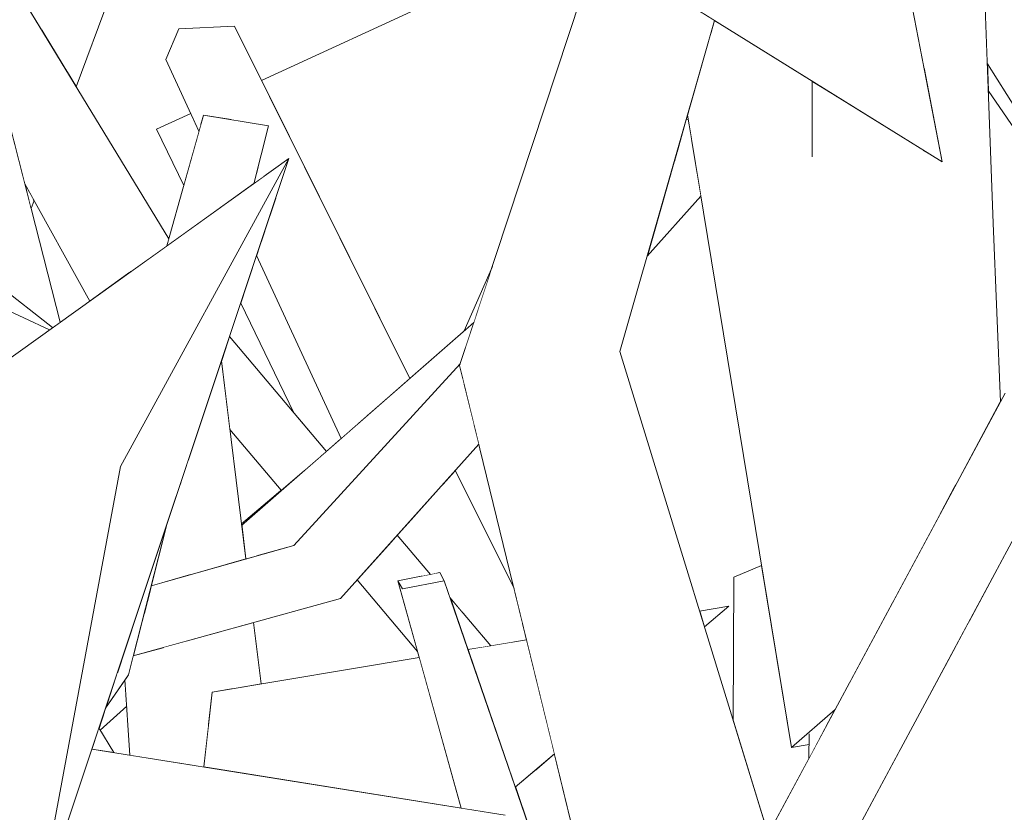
# Model space of a CAD drawing. Extents: x -289599 to -184549, y 66678 to 295474.
# Tile 304 of 656: x -263534 to -263467, y 72016 to 72069. Entities that reach past the tile are written whole.
import ezdxf

# ---------------------------------------------------------------- set-up
doc = ezdxf.new("R2010")
doc.units = 0
doc.header["$MEASUREMENT"] = 0
doc.linetypes.add('Wipeout_Contour', pattern=[1000, 0, -1000])
doc.layers.add('arch drzewa', color=8, linetype='Continuous')
doc.layers.add('arch drzewa_Nr_Pióra__4', color=8, linetype='Continuous', lineweight=9)

msp = doc.modelspace()

# ---------------------------------------------------------------- wipeouts: each hides what was drawn before it
at = {"color": 254, "linetype": 'Wipeout_Contour', "lineweight": 0, "ltscale": 1281764.003224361}
msp.add_wipeout([(-263523.682, 72091.737), (-263530.705, 72065.846), (-263530.104, 72064.858), (-263520.49, 72090.789)], dxfattribs=at).dxf.layer = 'arch drzewa'
at = {"color": 254, "linetype": 'Wipeout_Contour', "lineweight": 0, "ltscale": 1281720.921229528}
msp.add_wipeout([(-263521.507, 72062.945), (-263522.557, 72055.12), (-263518.117, 72058.298), (-263517.117, 72062.219)], dxfattribs=at).dxf.layer = 'arch drzewa'
at = {"color": 254, "linetype": 'Wipeout_Contour', "lineweight": 0, "ltscale": 1602002.692862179}
msp.add_wipeout([(-263490.51, 72056.991), (-263491.536, 72053.403), (-263487.898, 72057.467), (-263488.526, 72061.293), (-263489.73, 72059.718)], dxfattribs=at).dxf.layer = 'arch drzewa'
at = {"color": 254, "linetype": 'Wipeout_Contour', "lineweight": 0, "ltscale": 1281769.31425691}
msp.add_wipeout([(-263533.028, 72057.282), (-263533.182, 72056.713), (-263533.158, 72056.62), (-263532.959, 72057.158)], dxfattribs=at).dxf.layer = 'arch drzewa'
at = {"color": 254, "linetype": 'Wipeout_Contour', "lineweight": 0, "ltscale": 1922298.50359996}
msp.add_wipeout([(-263492.838, 71996.66), (-263492.547, 71995.948), (-263491.953, 71996), (-263491.029, 71995.778), (-263466.104, 72042.214), (-263467.347, 72044.152)], dxfattribs=at).dxf.layer = 'arch drzewa'
at = {"color": 254, "linetype": 'Wipeout_Contour', "lineweight": 0, "ltscale": 961286.380796}
msp.add_wipeout([(-263527.341, 72025.227), (-263528.136, 72022.846), (-263526.586, 72025.097)], dxfattribs=at).dxf.layer = 'arch drzewa'

# ---------------------------------------------------------------- next in the draw order: wipeouts: each hides what was drawn before it
at = {"color": 254, "linetype": 'Wipeout_Contour', "lineweight": 0, "ltscale": 961328.041189}
msp.add_wipeout([(-263532.139, 72068.201), (-263530.705, 72065.846), (-263523.682, 72091.737)], dxfattribs=at).dxf.layer = 'arch drzewa'
at = {"color": 254, "linetype": 'Wipeout_Contour', "lineweight": 0, "ltscale": 961297.230188}
msp.add_wipeout([(-263523.986, 72054.097), (-263522.557, 72055.12), (-263521.507, 72062.945)], dxfattribs=at).dxf.layer = 'arch drzewa'
at = {"color": 254, "linetype": 'Wipeout_Contour', "lineweight": 0, "ltscale": 1281602.986852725}
msp.add_wipeout([(-263489.73, 72059.718), (-263488.526, 72061.293), (-263488.556, 72061.475), (-263489.548, 72060.352)], dxfattribs=at).dxf.layer = 'arch drzewa'
at = {"color": 254, "linetype": 'Wipeout_Contour', "lineweight": 0, "ltscale": 961328.215141}
msp.add_wipeout([(-263533.028, 72057.282), (-263533.585, 72058.288), (-263533.182, 72056.713)], dxfattribs=at).dxf.layer = 'arch drzewa'
at = {"color": 254, "linetype": 'Wipeout_Contour', "lineweight": 0, "ltscale": 1281513.341455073}
msp.add_wipeout([(-263466.104, 72042.214), (-263491.029, 71995.778), (-263486.612, 71997.357), (-263462.602, 72042.09)], dxfattribs=at).dxf.layer = 'arch drzewa'
at = {"color": 254, "linetype": 'Wipeout_Contour', "lineweight": 0, "ltscale": 961284.725268}
msp.add_wipeout([(-263526.586, 72025.097), (-263523.995, 72035.254), (-263526.049, 72029.101)], dxfattribs=at).dxf.layer = 'arch drzewa'
at = {"color": 254, "linetype": 'Wipeout_Contour', "lineweight": 0, "ltscale": 1602142.874222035}
msp.add_wipeout([(-263528.582, 72021.509), (-263528.491, 72021.361), (-263526.699, 72022.973), (-263526.76, 72023.914), (-263528.326, 72022.277)], dxfattribs=at).dxf.layer = 'arch drzewa'

# ---------------------------------------------------------------- next in the draw order: wipeouts: each hides what was drawn before it
at = {"color": 254, "linetype": 'Wipeout_Contour', "lineweight": 0, "ltscale": 1281774.204254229}
msp.add_wipeout([(-263532.434, 72068.686), (-263532.139, 72068.201), (-263523.682, 72091.737), (-263525.307, 72091.805)], dxfattribs=at).dxf.layer = 'arch drzewa'
at = {"color": 254, "linetype": 'Wipeout_Contour', "lineweight": 0, "ltscale": 1281603.838951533}
msp.add_wipeout([(-263489.548, 72060.352), (-263488.556, 72061.475), (-263488.75, 72062.657), (-263488.895, 72062.634)], dxfattribs=at).dxf.layer = 'arch drzewa'
at = {"color": 254, "linetype": 'Wipeout_Contour', "lineweight": 0, "ltscale": 1281515.835340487}
msp.add_wipeout([(-263472.467, 72056.03), (-263470.694, 72037.915), (-263467.664, 72043.56), (-263468.149, 72055.645)], dxfattribs=at).dxf.layer = 'arch drzewa'
at = {"color": 254, "linetype": 'Wipeout_Contour', "lineweight": 0, "ltscale": 1281477.606634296}
msp.add_wipeout([(-263469.792, 72028.694), (-263467.445, 72004.713), (-263466.124, 72005.113), (-263467.258, 72033.415)], dxfattribs=at).dxf.layer = 'arch drzewa'
at = {"color": 254, "linetype": 'Wipeout_Contour', "lineweight": 0, "ltscale": 961285.753879}
msp.add_wipeout([(-263526.049, 72029.101), (-263527.341, 72025.227), (-263526.586, 72025.097)], dxfattribs=at).dxf.layer = 'arch drzewa'
at = {"color": 254, "linetype": 'Wipeout_Contour', "lineweight": 0, "ltscale": 1281714.733620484}
msp.add_wipeout([(-263528.136, 72022.846), (-263528.326, 72022.277), (-263526.76, 72023.914), (-263526.815, 72024.764)], dxfattribs=at).dxf.layer = 'arch drzewa'
at = {"color": 254, "linetype": 'Wipeout_Contour', "lineweight": 0, "ltscale": 961286.119995}
msp.add_wipeout([(-263529.058, 72020.081), (-263527.56, 72019.842), (-263528.582, 72021.509)], dxfattribs=at).dxf.layer = 'arch drzewa'
at = {"color": 254, "linetype": 'Wipeout_Contour', "lineweight": 0, "ltscale": 961146.060795}
msp.add_wipeout([(-263480.596, 72019.468), (-263479.381, 72021.731), (-263480.586, 72021.09)], dxfattribs=at).dxf.layer = 'arch drzewa'

# ---------------------------------------------------------------- next in the draw order: wipeouts: each hides what was drawn before it
at = {"color": 254, "linetype": 'Wipeout_Contour', "lineweight": 0, "ltscale": 961334.294292}
msp.add_wipeout([(-263533.802, 72070.933), (-263532.434, 72068.686), (-263525.307, 72091.805)], dxfattribs=at).dxf.layer = 'arch drzewa'
at = {"color": 254, "linetype": 'Wipeout_Contour', "lineweight": 0, "ltscale": 961138.221485}
msp.add_wipeout([(-263470.694, 72037.915), (-263472.467, 72056.03), (-263471.765, 72035.919)], dxfattribs=at).dxf.layer = 'arch drzewa'
at = {"color": 254, "linetype": 'Wipeout_Contour', "lineweight": 0, "ltscale": 1281689.293952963}
msp.add_wipeout([(-263525.534, 72029.22), (-263526.255, 72026.394), (-263512.252, 72030.262), (-263513.272, 72033.52)], dxfattribs=at).dxf.layer = 'arch drzewa'
at = {"color": 254, "linetype": 'Wipeout_Contour', "lineweight": 0, "ltscale": 1281483.056610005}
msp.add_wipeout([(-263469.792, 72028.694), (-263471.408, 72025.682), (-263470.643, 72003.746), (-263467.445, 72004.713)], dxfattribs=at).dxf.layer = 'arch drzewa'

# ---------------------------------------------------------------- next in the draw order: wipeouts: each hides what was drawn before it
at = {"color": 254, "linetype": 'Wipeout_Contour', "lineweight": 0, "ltscale": 1601911.222775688}
msp.add_wipeout([(-263478.588, 72055.839), (-263475.921, 72032.965), (-263474.954, 72029.979), (-263471.765, 72035.919), (-263472.467, 72056.03)], dxfattribs=at).dxf.layer = 'arch drzewa'
at = {"color": 254, "linetype": 'Wipeout_Contour', "lineweight": 0, "ltscale": 961235.014349}
msp.add_wipeout([(-263512.252, 72030.262), (-263502.905, 72040.703), (-263503.235, 72042.055)], dxfattribs=at).dxf.layer = 'arch drzewa'
at = {"color": 254, "linetype": 'Wipeout_Contour', "lineweight": 0, "ltscale": 961273.207218}
msp.add_wipeout([(-263525.534, 72029.22), (-263513.272, 72033.52), (-263525.331, 72030.017)], dxfattribs=at).dxf.layer = 'arch drzewa'
at = {"color": 254, "linetype": 'Wipeout_Contour', "lineweight": 0, "ltscale": 1281684.197842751}
msp.add_wipeout([(-263518.125, 72028.639), (-263520.276, 72028.045), (-263519.527, 72024.168), (-263517.615, 72024.486)], dxfattribs=at).dxf.layer = 'arch drzewa'
at = {"color": 254, "linetype": 'Wipeout_Contour', "lineweight": 0, "ltscale": 1281490.530941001}
msp.add_wipeout([(-263474.418, 72020.076), (-263472.45, 72003.2), (-263470.643, 72003.746), (-263471.408, 72025.682)], dxfattribs=at).dxf.layer = 'arch drzewa'

# ---------------------------------------------------------------- next in the draw order: wipeouts: each hides what was drawn before it
at = {"color": 254, "linetype": 'Wipeout_Contour', "lineweight": 0, "ltscale": 961161.488401}
msp.add_wipeout([(-263471.537, 72093.913), (-263468.149, 72055.645), (-263469.57, 72094.527)], dxfattribs=at).dxf.layer = 'arch drzewa'
at = {"color": 254, "linetype": 'Wipeout_Contour', "lineweight": 0, "ltscale": 961155.125651}
msp.add_wipeout([(-263478.588, 72055.839), (-263478.392, 72040.062), (-263475.921, 72032.965)], dxfattribs=at).dxf.layer = 'arch drzewa'
at = {"color": 254, "linetype": 'Wipeout_Contour', "lineweight": 0, "ltscale": 1281693.167097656}
msp.add_wipeout([(-263525.331, 72030.017), (-263513.272, 72033.52), (-263515.415, 72033.854), (-263525.12, 72030.843)], dxfattribs=at).dxf.layer = 'arch drzewa'
at = {"color": 254, "linetype": 'Wipeout_Contour', "lineweight": 0, "ltscale": 1602112.582861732}
msp.add_wipeout([(-263521.882, 72027.601), (-263521.192, 72021.517), (-263520.919, 72023.936), (-263519.527, 72024.168), (-263520.276, 72028.045)], dxfattribs=at).dxf.layer = 'arch drzewa'
at = {"color": 254, "linetype": 'Wipeout_Contour', "lineweight": 0, "ltscale": 1281499.760567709}
msp.add_wipeout([(-263478.059, 72013.291), (-263477.914, 72001.547), (-263472.45, 72003.2), (-263474.418, 72020.076)], dxfattribs=at).dxf.layer = 'arch drzewa'

# ---------------------------------------------------------------- next in the draw order: wipeouts: each hides what was drawn before it
at = {"color": 254, "linetype": 'Wipeout_Contour', "lineweight": 0, "ltscale": 2242701.249416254}
msp.add_wipeout([(-263471.537, 72093.913), (-263473.607, 72093.266), (-263472.768, 72065.858), (-263471.602, 72059.775), (-263472.601, 72060.396), (-263472.467, 72056.03), (-263468.149, 72055.645)], dxfattribs=at).dxf.layer = 'arch drzewa'
at = {"color": 254, "linetype": 'Wipeout_Contour', "lineweight": 0, "ltscale": 961165.509139}
msp.add_wipeout([(-263478.588, 72055.839), (-263479.919, 72055.414), (-263478.392, 72040.062)], dxfattribs=at).dxf.layer = 'arch drzewa'
at = {"color": 254, "linetype": 'Wipeout_Contour', "lineweight": 0, "ltscale": 1281653.634893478}
msp.add_wipeout([(-263513.272, 72033.52), (-263512.252, 72030.262), (-263503.235, 72042.055), (-263503.773, 72044.263)], dxfattribs=at).dxf.layer = 'arch drzewa'
at = {"color": 254, "linetype": 'Wipeout_Contour', "lineweight": 0, "ltscale": 961275.337016}
msp.add_wipeout([(-263525.12, 72030.843), (-263515.415, 72033.854), (-263525.048, 72031.125)], dxfattribs=at).dxf.layer = 'arch drzewa'
at = {"color": 254, "linetype": 'Wipeout_Contour', "lineweight": 0, "ltscale": 1602117.87885535}
msp.add_wipeout([(-263524.209, 72026.959), (-263522.705, 72019.065), (-263521.489, 72018.871), (-263521.192, 72021.517), (-263521.882, 72027.601)], dxfattribs=at).dxf.layer = 'arch drzewa'

# ---------------------------------------------------------------- next in the draw order: linework, layer by layer
at = {"layer": 'arch drzewa_Nr_Pióra__4', "linetype": 'Continuous'}
msp.add_line((-263467.664, 72043.56), (-263468.149, 72055.645), dxfattribs=at)

# ---------------------------------------------------------------- next in the draw order: wipeouts: each hides what was drawn before it
at = {"color": 254, "linetype": 'Wipeout_Contour', "lineweight": 0, "ltscale": 1281565.173081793}
msp.add_wipeout([(-263475.924, 72092.542), (-263474.012, 72072.349), (-263472.768, 72065.858), (-263473.607, 72093.266)], dxfattribs=at).dxf.layer = 'arch drzewa'
at = {"color": 254, "linetype": 'Wipeout_Contour', "lineweight": 0, "ltscale": 1601898.595420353}
msp.add_wipeout([(-263463.363, 72076.716), (-263468.989, 72078.636), (-263468.542, 72066.395), (-263462.894, 72057.462), (-263462.911, 72063.096)], dxfattribs=at).dxf.layer = 'arch drzewa'
at = {"color": 254, "linetype": 'Wipeout_Contour', "lineweight": 0, "ltscale": 961153.367052}
msp.add_wipeout([(-263472.898, 72060.581), (-263472.467, 72056.03), (-263472.601, 72060.396)], dxfattribs=at).dxf.layer = 'arch drzewa'
at = {"color": 254, "linetype": 'Wipeout_Contour', "lineweight": 0, "ltscale": 961239.891831}
msp.add_wipeout([(-263513.272, 72033.52), (-263503.773, 72044.263), (-263503.898, 72044.775)], dxfattribs=at).dxf.layer = 'arch drzewa'
at = {"color": 254, "linetype": 'Wipeout_Contour', "lineweight": 0, "ltscale": 1281631.047023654}
msp.add_wipeout([(-263508.366, 72031.464), (-263503.572, 72016.006), (-263503.508, 72015.996), (-263508.07, 72030.919)], dxfattribs=at).dxf.layer = 'arch drzewa'
at = {"color": 254, "linetype": 'Wipeout_Contour', "lineweight": 0, "ltscale": 1922559.763321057}
msp.add_wipeout([(-263526.815, 72024.764), (-263526.483, 72019.67), (-263522.705, 72019.065), (-263524.209, 72026.959), (-263526.255, 72026.394), (-263526.586, 72025.097)], dxfattribs=at).dxf.layer = 'arch drzewa'

# ---------------------------------------------------------------- next in the draw order: wipeouts: each hides what was drawn before it
at = {"color": 254, "linetype": 'Wipeout_Contour', "lineweight": 0, "ltscale": 1281512.665249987}
msp.add_wipeout([(-263468.542, 72066.395), (-263468.476, 72064.605), (-263462.89, 72056.384), (-263462.894, 72057.462)], dxfattribs=at).dxf.layer = 'arch drzewa'
at = {"color": 254, "linetype": 'Wipeout_Contour', "lineweight": 0, "ltscale": 1281549.067973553}
msp.add_wipeout([(-263478.685, 72064.183), (-263478.588, 72055.839), (-263472.467, 72056.03), (-263472.898, 72060.581)], dxfattribs=at).dxf.layer = 'arch drzewa'
at = {"color": 254, "linetype": 'Wipeout_Contour', "lineweight": 0, "ltscale": 1602072.089448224}
msp.add_wipeout([(-263515.415, 72033.854), (-263513.272, 72033.52), (-263503.898, 72044.775), (-263504.2, 72046.012), (-263504.163, 72046.122)], dxfattribs=at).dxf.layer = 'arch drzewa'
at = {"color": 254, "linetype": 'Wipeout_Contour', "lineweight": 0, "ltscale": 961220.173078}
msp.add_wipeout([(-263508.366, 72031.464), (-263504.105, 72016.091), (-263503.572, 72016.006)], dxfattribs=at).dxf.layer = 'arch drzewa'

# ---------------------------------------------------------------- next in the draw order: linework, layer by layer
at = {"layer": 'arch drzewa_Nr_Pióra__4', "linetype": 'Continuous'}
for p, q in [((-263468.149, 72055.645), (-263469.57, 72094.527)), ((-263468.542, 72066.395), (-263462.894, 72057.462)), ((-263462.89, 72056.384), (-263468.476, 72064.605))]:
    msp.add_line(p, q, dxfattribs=at)

# ---------------------------------------------------------------- next in the draw order: wipeouts: each hides what was drawn before it
at = {"color": 254, "linetype": 'Wipeout_Contour', "lineweight": 0, "ltscale": 961172.519572}
msp.add_wipeout([(-263478.783, 72064.244), (-263478.588, 72055.839), (-263478.685, 72064.183)], dxfattribs=at).dxf.layer = 'arch drzewa'
at = {"color": 254, "linetype": 'Wipeout_Contour', "lineweight": 0, "ltscale": 1281664.642448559}
msp.add_wipeout([(-263517.939, 72033.139), (-263515.415, 72033.854), (-263504.163, 72046.122), (-263503.448, 72048.293)], dxfattribs=at).dxf.layer = 'arch drzewa'
at = {"color": 254, "linetype": 'Wipeout_Contour', "lineweight": 0, "ltscale": 961213.449187}
msp.add_wipeout([(-263495.618, 72003.473), (-263505.237, 72031.464), (-263508.07, 72030.919)], dxfattribs=at).dxf.layer = 'arch drzewa'

# ---------------------------------------------------------------- next in the draw order: wipeouts: each hides what was drawn before it
at = {"color": 254, "linetype": 'Wipeout_Contour', "lineweight": 0, "ltscale": 1601956.653890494}
msp.add_wipeout([(-263480.384, 72060.447), (-263479.919, 72055.414), (-263478.588, 72055.839), (-263478.783, 72064.244), (-263480.378, 72065.236)], dxfattribs=at).dxf.layer = 'arch drzewa'
at = {"color": 254, "linetype": 'Wipeout_Contour', "lineweight": 0, "ltscale": 1602090.014250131}
msp.add_wipeout([(-263518.93, 72035.196), (-263518.652, 72032.937), (-263517.939, 72033.139), (-263503.448, 72048.293), (-263503.242, 72048.918)], dxfattribs=at).dxf.layer = 'arch drzewa'
at = {"color": 254, "linetype": 'Wipeout_Contour', "lineweight": 0, "ltscale": 961216.463767}
msp.add_wipeout([(-263501.127, 72015.615), (-263508.07, 72030.919), (-263503.508, 72015.996)], dxfattribs=at).dxf.layer = 'arch drzewa'
at = {"color": 254, "linetype": 'Wipeout_Contour', "lineweight": 0, "ltscale": 961191.893921}
msp.add_wipeout([(-263499.028, 72018.708), (-263494.851, 72007.676), (-263497.796, 72019.752)], dxfattribs=at).dxf.layer = 'arch drzewa'

# ---------------------------------------------------------------- next in the draw order: wipeouts: each hides what was drawn before it
at = {"color": 254, "linetype": 'Wipeout_Contour', "lineweight": 0, "ltscale": 3204265.648449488}
msp.add_wipeout([(-263523.165, 72068.762), (-263519.629, 72062.634), (-263517.117, 72062.219), (-263517.814, 72059.489), (-263517.416, 72058.8), (-263515.736, 72060.003), (-263516.606, 72057.396), (-263508.872, 72043.993), (-263507.576, 72045.127), (-263519.413, 72068.942)], dxfattribs=at).dxf.layer = 'arch drzewa'
at = {"color": 254, "linetype": 'Wipeout_Contour', "lineweight": 0, "ltscale": 961266.066949}
msp.add_wipeout([(-263518.942, 72035.299), (-263518.93, 72035.196), (-263514.683, 72038.91)], dxfattribs=at).dxf.layer = 'arch drzewa'
at = {"color": 254, "linetype": 'Wipeout_Contour', "lineweight": 0, "ltscale": 1281642.393411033}
msp.add_wipeout([(-263508.07, 72030.919), (-263505.237, 72031.464), (-263505.533, 72032.009), (-263508.366, 72031.464)], dxfattribs=at).dxf.layer = 'arch drzewa'
at = {"color": 254, "linetype": 'Wipeout_Contour', "lineweight": 0, "ltscale": 2242748.2818575}
msp.add_wipeout([(-263499.028, 72018.708), (-263499.182, 72018.578), (-263493.536, 71998.37), (-263492.893, 71996.795), (-263492.705, 71996.907), (-263492.375, 71997.522), (-263494.851, 72007.676)], dxfattribs=at).dxf.layer = 'arch drzewa'

# ---------------------------------------------------------------- next in the draw order: wipeouts: each hides what was drawn before it
at = {"color": 254, "linetype": 'Wipeout_Contour', "lineweight": 0, "ltscale": 961298.038056}
msp.add_wipeout([(-263523.165, 72068.762), (-263520.233, 72062.734), (-263519.629, 72062.634)], dxfattribs=at).dxf.layer = 'arch drzewa'
at = {"color": 254, "linetype": 'Wipeout_Contour', "lineweight": 0, "ltscale": 1281711.62797641}
msp.add_wipeout([(-263517.814, 72059.489), (-263518.103, 72058.354), (-263518.087, 72058.32), (-263517.416, 72058.8)], dxfattribs=at).dxf.layer = 'arch drzewa'
at = {"color": 254, "linetype": 'Wipeout_Contour', "lineweight": 0, "ltscale": 1281685.636341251}
msp.add_wipeout([(-263516.606, 72057.396), (-263517.026, 72056.139), (-263510.449, 72042.614), (-263508.872, 72043.993)], dxfattribs=at).dxf.layer = 'arch drzewa'
at = {"color": 254, "linetype": 'Wipeout_Contour', "lineweight": 0, "ltscale": 1281628.716929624}
msp.add_wipeout([(-263505.379, 72037.939), (-263499.927, 72028.49), (-263500.524, 72030.94), (-263504.495, 72038.928)], dxfattribs=at).dxf.layer = 'arch drzewa'
at = {"color": 254, "linetype": 'Wipeout_Contour', "lineweight": 0, "ltscale": 1281583.283176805}
msp.add_wipeout([(-263500.442, 72017.51), (-263495.618, 72003.473), (-263493.536, 71998.37), (-263499.182, 72018.578)], dxfattribs=at).dxf.layer = 'arch drzewa'

# ---------------------------------------------------------------- next in the draw order: wipeouts: each hides what was drawn before it
at = {"color": 254, "linetype": 'Wipeout_Contour', "lineweight": 0, "ltscale": 1602168.331664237}
msp.add_wipeout([(-263524.059, 72066.704), (-263521.704, 72062.239), (-263521.507, 72062.945), (-263520.233, 72062.734), (-263523.165, 72068.762)], dxfattribs=at).dxf.layer = 'arch drzewa'
at = {"color": 254, "linetype": 'Wipeout_Contour', "lineweight": 0, "ltscale": 961284.575577}
msp.add_wipeout([(-263518.117, 72058.298), (-263518.087, 72058.32), (-263518.103, 72058.354)], dxfattribs=at).dxf.layer = 'arch drzewa'
at = {"color": 254, "linetype": 'Wipeout_Contour', "lineweight": 0, "ltscale": 1281687.615919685}
msp.add_wipeout([(-263517.026, 72056.139), (-263517.592, 72054.442), (-263511.068, 72042.073), (-263510.449, 72042.614)], dxfattribs=at).dxf.layer = 'arch drzewa'
at = {"color": 254, "linetype": 'Wipeout_Contour', "lineweight": 0, "ltscale": 1922441.161814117}
msp.add_wipeout([(-263505.379, 72037.939), (-263507.191, 72035.915), (-263503.951, 72029.253), (-263502.103, 72027.066), (-263499.678, 72027.469), (-263499.927, 72028.49)], dxfattribs=at).dxf.layer = 'arch drzewa'

# ---------------------------------------------------------------- next in the draw order: linework, layer by layer
at = {"layer": 'arch drzewa_Nr_Pióra__4', "linetype": 'Continuous'}
msp.add_line((-263519.413, 72068.942), (-263523.165, 72068.762), dxfattribs=at)

# ---------------------------------------------------------------- next in the draw order: wipeouts: each hides what was drawn before it
at = {"color": 254, "linetype": 'Wipeout_Contour', "lineweight": 0, "ltscale": 961301.754565}
msp.add_wipeout([(-263524.059, 72066.704), (-263521.813, 72061.851), (-263521.704, 72062.239)], dxfattribs=at).dxf.layer = 'arch drzewa'
at = {"color": 254, "linetype": 'Wipeout_Contour', "lineweight": 0, "ltscale": 1281689.049433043}
msp.add_wipeout([(-263517.592, 72054.442), (-263517.924, 72053.447), (-263512.201, 72041.081), (-263511.068, 72042.073)], dxfattribs=at).dxf.layer = 'arch drzewa'
at = {"color": 254, "linetype": 'Wipeout_Contour', "lineweight": 0, "ltscale": 2242868.430390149}
msp.add_wipeout([(-263507.191, 72035.915), (-263507.587, 72035.473), (-263505.739, 72031.97), (-263505.533, 72032.009), (-263505.237, 72031.464), (-263504.838, 72030.303), (-263503.951, 72029.253)], dxfattribs=at).dxf.layer = 'arch drzewa'

# ---------------------------------------------------------------- next in the draw order: wipeouts: each hides what was drawn before it
at = {"color": 254, "linetype": 'Wipeout_Contour', "lineweight": 0, "ltscale": 1281790.423298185}
msp.add_wipeout([(-263547.109, 72087.128), (-263523.987, 72054.096), (-263523.851, 72054.583), (-263544.403, 72088.351)], dxfattribs=at).dxf.layer = 'arch drzewa'
at = {"color": 254, "linetype": 'Wipeout_Contour', "lineweight": 0, "ltscale": 1281692.70161673}
msp.add_wipeout([(-263519.936, 72047.419), (-263513.57, 72039.884), (-263513.203, 72040.205), (-263519.754, 72047.962)], dxfattribs=at).dxf.layer = 'arch drzewa'
at = {"color": 254, "linetype": 'Wipeout_Contour', "lineweight": 0, "ltscale": 1281645.159167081}
msp.add_wipeout([(-263508.42, 72034.543), (-263506.175, 72031.886), (-263505.739, 72031.97), (-263507.587, 72035.473)], dxfattribs=at).dxf.layer = 'arch drzewa'
at = {"color": 254, "linetype": 'Wipeout_Contour', "lineweight": 0, "ltscale": 1281626.373351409}
msp.add_wipeout([(-263504.838, 72030.303), (-263504.399, 72029.026), (-263502.664, 72026.972), (-263502.103, 72027.066)], dxfattribs=at).dxf.layer = 'arch drzewa'

# ---------------------------------------------------------------- next in the draw order: linework, layer by layer
at = {"layer": 'arch drzewa_Nr_Pióra__4', "linetype": 'Continuous'}
msp.add_line((-263505.533, 72032.009), (-263505.237, 72031.464), dxfattribs=at)

# ---------------------------------------------------------------- next in the draw order: wipeouts: each hides what was drawn before it
at = {"color": 254, "linetype": 'Wipeout_Contour', "lineweight": 0, "ltscale": 1922678.047749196}
msp.add_wipeout([(-263523.987, 72054.096), (-263547.109, 72087.128), (-263536.865, 72069.956), (-263536.572, 72069.973), (-263536.345, 72069.084), (-263526.382, 72052.382)], dxfattribs=at).dxf.layer = 'arch drzewa'
at = {"color": 254, "linetype": 'Wipeout_Contour', "lineweight": 0, "ltscale": 1922540.407780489}
msp.add_wipeout([(-263520.297, 72046.335), (-263519.728, 72041.696), (-263516.251, 72037.581), (-263514.683, 72038.91), (-263513.57, 72039.884), (-263519.936, 72047.419)], dxfattribs=at).dxf.layer = 'arch drzewa'
at = {"color": 254, "linetype": 'Wipeout_Contour', "lineweight": 0, "ltscale": 1281580.079295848}
msp.add_wipeout([(-263493.38, 72046.961), (-263502.178, 72044.212), (-263486.894, 72007.733), (-263483.357, 72014.324)], dxfattribs=at).dxf.layer = 'arch drzewa'
at = {"color": 254, "linetype": 'Wipeout_Contour', "lineweight": 0, "ltscale": 1281646.678970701}
msp.add_wipeout([(-263508.42, 72034.543), (-263508.749, 72034.175), (-263506.725, 72031.78), (-263506.175, 72031.886)], dxfattribs=at).dxf.layer = 'arch drzewa'
at = {"color": 254, "linetype": 'Wipeout_Contour', "lineweight": 0, "ltscale": 961219.355019}
msp.add_wipeout([(-263504.399, 72029.026), (-263503.638, 72026.81), (-263502.664, 72026.972)], dxfattribs=at).dxf.layer = 'arch drzewa'

# ---------------------------------------------------------------- next in the draw order: linework, layer by layer
at = {"layer": 'arch drzewa_Nr_Pióra__4', "linetype": 'Continuous'}
msp.add_line((-263523.165, 72068.762), (-263524.059, 72066.704), dxfattribs=at)

# ---------------------------------------------------------------- next in the draw order: wipeouts: each hides what was drawn before it
at = {"color": 254, "linetype": 'Wipeout_Contour', "lineweight": 0, "ltscale": 961205.837042}
msp.add_wipeout([(-263489.248, 72070.756), (-263493.38, 72046.961), (-263486.976, 72069.342)], dxfattribs=at).dxf.layer = 'arch drzewa'
at = {"color": 254, "linetype": 'Wipeout_Contour', "lineweight": 0, "ltscale": 1281765.165692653}
msp.add_wipeout([(-263526.382, 72052.382), (-263536.345, 72069.084), (-263535.52, 72065.858), (-263526.535, 72052.272)], dxfattribs=at).dxf.layer = 'arch drzewa'
at = {"color": 254, "linetype": 'Wipeout_Contour', "lineweight": 0, "ltscale": 1281702.142335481}
msp.add_wipeout([(-263520.297, 72046.335), (-263522.521, 72039.673), (-263521.087, 72032.247), (-263518.652, 72032.937)], dxfattribs=at).dxf.layer = 'arch drzewa'
at = {"color": 254, "linetype": 'Wipeout_Contour', "lineweight": 0, "ltscale": 961181.960466}
msp.add_wipeout([(-263486.894, 72007.733), (-263502.178, 72044.212), (-263490.126, 72001.713)], dxfattribs=at).dxf.layer = 'arch drzewa'
at = {"color": 254, "linetype": 'Wipeout_Contour', "lineweight": 0, "ltscale": 1602061.010140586}
msp.add_wipeout([(-263508.749, 72034.175), (-263511.129, 72031.517), (-263507.039, 72026.675), (-263508.366, 72031.464), (-263506.725, 72031.78)], dxfattribs=at).dxf.layer = 'arch drzewa'

# ---------------------------------------------------------------- next in the draw order: linework, layer by layer
at = {"layer": 'arch drzewa_Nr_Pióra__4', "linetype": 'Continuous'}
for p, q in [((-263506.175, 72031.886), (-263508.42, 72034.543)), ((-263508.366, 72031.464), (-263505.533, 72032.009)), ((-263507.039, 72026.675), (-263511.129, 72031.517)), ((-263508.07, 72030.919), (-263508.366, 72031.464)), ((-263505.237, 72031.464), (-263508.07, 72030.919))]:
    msp.add_line(p, q, dxfattribs=at)

# ---------------------------------------------------------------- next in the draw order: wipeouts: each hides what was drawn before it
at = {"color": 254, "linetype": 'Wipeout_Contour', "lineweight": 0, "ltscale": 2563104.037949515}
msp.add_wipeout([(-263486.665, 72069.149), (-263477.852, 72024.58), (-263474.954, 72029.979), (-263475.921, 72032.965), (-263478.392, 72040.062), (-263479.919, 72055.414), (-263480.384, 72060.447), (-263480.378, 72065.236)], dxfattribs=at).dxf.layer = 'arch drzewa'
at = {"color": 254, "linetype": 'Wipeout_Contour', "lineweight": 0, "ltscale": 1281761.852267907}
msp.add_wipeout([(-263526.535, 72052.272), (-263535.52, 72065.858), (-263533.585, 72058.288), (-263529.199, 72050.365)], dxfattribs=at).dxf.layer = 'arch drzewa'
at = {"color": 254, "linetype": 'Wipeout_Contour', "lineweight": 0, "ltscale": 1281595.449652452}
msp.add_wipeout([(-263502.178, 72044.212), (-263504.2, 72046.012), (-263490.628, 72000.777), (-263490.126, 72001.713)], dxfattribs=at).dxf.layer = 'arch drzewa'
at = {"color": 254, "linetype": 'Wipeout_Contour', "lineweight": 0, "ltscale": 1281705.862351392}
msp.add_wipeout([(-263523.067, 72038.034), (-263522.369, 72031.884), (-263521.087, 72032.247), (-263522.521, 72039.673)], dxfattribs=at).dxf.layer = 'arch drzewa'

# ---------------------------------------------------------------- next in the draw order: linework, layer by layer
at = {"layer": 'arch drzewa_Nr_Pióra__4', "linetype": 'Continuous'}
msp.add_line((-263530.104, 72064.858), (-263520.49, 72090.789), dxfattribs=at)

# ---------------------------------------------------------------- next in the draw order: wipeouts: each hides what was drawn before it
at = {"color": 254, "linetype": 'Wipeout_Contour', "lineweight": 0, "ltscale": 1601963.475855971}
msp.add_wipeout([(-263487.219, 72068.494), (-263477.861, 72024.563), (-263477.852, 72024.58), (-263486.665, 72069.149), (-263486.976, 72069.342)], dxfattribs=at).dxf.layer = 'arch drzewa'
at = {"color": 254, "linetype": 'Wipeout_Contour', "lineweight": 0, "ltscale": 961187.458327}
msp.add_wipeout([(-263504.2, 72046.012), (-263492.375, 71997.522), (-263490.628, 72000.777)], dxfattribs=at).dxf.layer = 'arch drzewa'
at = {"color": 254, "linetype": 'Wipeout_Contour', "lineweight": 0, "ltscale": 1602137.752200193}
msp.add_wipeout([(-263523.995, 72035.254), (-263525.022, 72031.228), (-263525.005, 72031.138), (-263522.369, 72031.884), (-263523.067, 72038.034)], dxfattribs=at).dxf.layer = 'arch drzewa'

# ---------------------------------------------------------------- next in the draw order: linework, layer by layer
at = {"layer": 'arch drzewa_Nr_Pióra__4', "linetype": 'Continuous'}
msp.add_line((-263500.524, 72030.94), (-263504.495, 72038.928), dxfattribs=at)

# ---------------------------------------------------------------- next in the draw order: wipeouts: each hides what was drawn before it
at = {"color": 254, "linetype": 'Wipeout_Contour', "lineweight": 0, "ltscale": 1281622.305661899}
msp.add_wipeout([(-263502.178, 72044.212), (-263493.38, 72046.961), (-263489.248, 72070.756), (-263493.276, 72073.263)], dxfattribs=at).dxf.layer = 'arch drzewa'
at = {"color": 254, "linetype": 'Wipeout_Contour', "lineweight": 0, "ltscale": 1601947.630866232}
msp.add_wipeout([(-263487.219, 72068.494), (-263488.8, 72062.966), (-263481.781, 72020.189), (-263478.833, 72022.752), (-263477.861, 72024.563)], dxfattribs=at).dxf.layer = 'arch drzewa'
at = {"color": 254, "linetype": 'Wipeout_Contour', "lineweight": 0, "ltscale": 961284.536991}
msp.add_wipeout([(-263525.022, 72031.228), (-263525.048, 72031.125), (-263525.005, 72031.138)], dxfattribs=at).dxf.layer = 'arch drzewa'

# ---------------------------------------------------------------- next in the draw order: linework, layer by layer
at = {"layer": 'arch drzewa_Nr_Pióra__4', "linetype": 'Continuous'}
msp.add_line((-263491.536, 72053.403), (-263487.898, 72057.467), dxfattribs=at)

# ---------------------------------------------------------------- next in the draw order: wipeouts: each hides what was drawn before it
at = {"color": 254, "linetype": 'Wipeout_Contour', "lineweight": 0, "ltscale": 961226.040277}
msp.add_wipeout([(-263502.178, 72044.212), (-263493.276, 72073.263), (-263493.676, 72073.512)], dxfattribs=at).dxf.layer = 'arch drzewa'
at = {"color": 254, "linetype": 'Wipeout_Contour', "lineweight": 0, "ltscale": 1281738.094808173}
msp.add_wipeout([(-263515.736, 72060.003), (-263544.823, 72039.18), (-263532.69, 72009.199), (-263527.114, 72039.18)], dxfattribs=at).dxf.layer = 'arch drzewa'
at = {"color": 254, "linetype": 'Wipeout_Contour', "lineweight": 0, "ltscale": 1601911.612586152}
msp.add_wipeout([(-263478.833, 72022.752), (-263481.781, 72020.189), (-263480.59, 72020.38), (-263480.586, 72021.09), (-263479.381, 72021.731)], dxfattribs=at).dxf.layer = 'arch drzewa'

# ---------------------------------------------------------------- next in the draw order: wipeouts: each hides what was drawn before it
at = {"color": 254, "linetype": 'Wipeout_Contour', "lineweight": 0, "ltscale": 1281639.056146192}
msp.add_wipeout([(-263504.2, 72046.012), (-263502.178, 72044.212), (-263493.676, 72073.512), (-263494.884, 72074.263)], dxfattribs=at).dxf.layer = 'arch drzewa'
at = {"color": 254, "linetype": 'Wipeout_Contour', "lineweight": 0, "ltscale": 961288.536043}
msp.add_wipeout([(-263532.69, 72009.199), (-263515.736, 72060.003), (-263527.114, 72039.18)], dxfattribs=at).dxf.layer = 'arch drzewa'
at = {"color": 254, "linetype": 'Wipeout_Contour', "lineweight": 0, "ltscale": 2242698.516289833}
msp.add_wipeout([(-263485.663, 72031.694), (-263485.713, 72021.996), (-263483.357, 72014.324), (-263480.596, 72019.468), (-263480.59, 72020.38), (-263481.781, 72020.189), (-263483.799, 72032.487)], dxfattribs=at).dxf.layer = 'arch drzewa'

# ---------------------------------------------------------------- next in the draw order: linework, layer by layer
at = {"layer": 'arch drzewa_Nr_Pióra__4', "linetype": 'Continuous'}
for p, q in [((-263518.942, 72035.299), (-263514.683, 72038.91)), ((-263526.586, 72025.097), (-263523.995, 72035.254)), ((-263525.048, 72031.125), (-263515.415, 72033.854)), ((-263485.663, 72031.694), (-263483.799, 72032.487)), ((-263528.136, 72022.846), (-263526.586, 72025.097)), ((-263528.491, 72021.361), (-263526.699, 72022.973)), ((-263478.833, 72022.752), (-263481.781, 72020.189)), ((-263480.596, 72019.468), (-263480.586, 72021.117)), ((-263481.781, 72020.189), (-263480.59, 72020.38))]:
    msp.add_line(p, q, dxfattribs=at)

# ---------------------------------------------------------------- next in the draw order: wipeouts: each hides what was drawn before it
at = {"color": 254, "linetype": 'Wipeout_Contour', "lineweight": 0, "ltscale": 961209.565736}
msp.add_wipeout([(-263471.602, 72059.775), (-263476.403, 72084.819), (-263514.005, 72086.162)], dxfattribs=at).dxf.layer = 'arch drzewa'
at = {"color": 254, "linetype": 'Wipeout_Contour', "lineweight": 0, "ltscale": 1281832.891166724}
msp.add_wipeout([(-263558.907, 72069.973), (-263573.131, 72067.736), (-263531.91, 72048.424), (-263531.706, 72048.57)], dxfattribs=at).dxf.layer = 'arch drzewa'
at = {"color": 254, "linetype": 'Wipeout_Contour', "lineweight": 0, "ltscale": 1281735.022991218}
msp.add_wipeout([(-263524.678, 72061.978), (-263522.841, 72058.182), (-263521.813, 72061.851), (-263522.368, 72063.05)], dxfattribs=at).dxf.layer = 'arch drzewa'
at = {"color": 254, "linetype": 'Wipeout_Contour', "lineweight": 0, "ltscale": 1602112.753807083}
msp.add_wipeout([(-263517.924, 72053.447), (-263518.996, 72050.234), (-263515.407, 72042.815), (-263513.203, 72040.205), (-263512.201, 72041.081)], dxfattribs=at).dxf.layer = 'arch drzewa'
at = {"color": 254, "linetype": 'Wipeout_Contour', "lineweight": 0, "ltscale": 961234.411496}
msp.add_wipeout([(-263501.991, 72052.711), (-263503.885, 72048.355), (-263503.242, 72048.918)], dxfattribs=at).dxf.layer = 'arch drzewa'
at = {"color": 254, "linetype": 'Wipeout_Contour', "lineweight": 0, "ltscale": 961172.91288}
msp.add_wipeout([(-263487.99, 72029.413), (-263487.661, 72028.339), (-263486.003, 72029.743)], dxfattribs=at).dxf.layer = 'arch drzewa'
at = {"color": 254, "linetype": 'Wipeout_Contour', "lineweight": 0, "ltscale": 2242880.01172432}
msp.add_wipeout([(-263530.628, 72015.377), (-263512.119, 71990.275), (-263509.915, 71995.356), (-263509.958, 71995.948), (-263509.707, 71995.835), (-263501.127, 72015.615), (-263529.058, 72020.081)], dxfattribs=at).dxf.layer = 'arch drzewa'

# ---------------------------------------------------------------- next in the draw order: linework, layer by layer
at = {"layer": 'arch drzewa_Nr_Pióra__4', "linetype": 'Continuous'}
for p, q in [((-263471.602, 72059.775), (-263476.403, 72084.819)), ((-263493.38, 72046.961), (-263486.976, 72069.342)), ((-263521.813, 72061.851), (-263524.059, 72066.704)), ((-263480.384, 72060.108), (-263480.378, 72065.236)), ((-263524.678, 72061.978), (-263522.368, 72063.05)), ((-263523.986, 72054.097), (-263521.507, 72062.945)), ((-263488.75, 72062.657), (-263488.895, 72062.634)), ((-263481.781, 72020.189), (-263488.8, 72062.966)), ((-263522.841, 72058.182), (-263524.678, 72061.978)), ((-263483.357, 72014.324), (-263493.38, 72046.961)), ((-263518.652, 72032.937), (-263520.297, 72046.335)), ((-263492.838, 71996.66), (-263467.347, 72044.152)), ((-263486.632, 71997.32), (-263462.602, 72042.09)), ((-263516.251, 72037.581), (-263519.728, 72041.696)), ((-263512.252, 72030.262), (-263502.905, 72040.703)), ((-263532.69, 72009.199), (-263527.114, 72039.18)), ((-263485.713, 72021.996), (-263485.663, 72031.694)), ((-263487.99, 72029.413), (-263486.003, 72029.743)), ((-263486.003, 72029.743), (-263487.661, 72028.339)), ((-263526.483, 72019.67), (-263526.815, 72024.764)), ((-263527.56, 72019.842), (-263528.582, 72021.509))]:
    msp.add_line(p, q, dxfattribs=at)

# ---------------------------------------------------------------- next in the draw order: wipeouts: each hides what was drawn before it
at = {"color": 254, "linetype": 'Wipeout_Contour', "lineweight": 0, "ltscale": 1922488.953956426}
msp.add_wipeout([(-263496.304, 72075.147), (-263517.587, 72065.269), (-263507.576, 72045.127), (-263503.885, 72048.355), (-263501.991, 72052.711), (-263494.884, 72074.263)], dxfattribs=at).dxf.layer = 'arch drzewa'
at = {"color": 254, "linetype": 'Wipeout_Contour', "lineweight": 0, "ltscale": 1281796.025550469}
msp.add_wipeout([(-263536.572, 72069.973), (-263557.296, 72068.705), (-263531.706, 72048.57), (-263531.194, 72048.937)], dxfattribs=at).dxf.layer = 'arch drzewa'
at = {"color": 254, "linetype": 'Wipeout_Contour', "lineweight": 0, "ltscale": 1281609.284991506}
msp.add_wipeout([(-263499.678, 72027.469), (-263503.638, 72026.81), (-263500.442, 72017.51), (-263497.796, 72019.752)], dxfattribs=at).dxf.layer = 'arch drzewa'
at = {"color": 254, "linetype": 'Wipeout_Contour', "lineweight": 0, "ltscale": 1281657.592264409}
msp.add_wipeout([(-263521.489, 72018.871), (-263504.105, 72016.091), (-263506.925, 72026.264), (-263520.919, 72023.936)], dxfattribs=at).dxf.layer = 'arch drzewa'

# ---------------------------------------------------------------- next in the draw order: linework, layer by layer
at = {"layer": 'arch drzewa_Nr_Pióra__4', "linetype": 'Continuous'}
for p, q in [((-263523.85, 72054.582), (-263544.403, 72088.351)), ((-263514.005, 72086.162), (-263471.602, 72059.775)), ((-263517.587, 72065.269), (-263496.304, 72075.147)), ((-263504.2, 72046.012), (-263494.884, 72074.263)), ((-263531.706, 72048.57), (-263558.907, 72069.973)), ((-263531.194, 72048.937), (-263536.572, 72069.973)), ((-263507.576, 72045.127), (-263519.413, 72068.942)), ((-263573.131, 72067.736), (-263531.91, 72048.424)), ((-263517.117, 72062.219), (-263521.507, 72062.945)), ((-263518.117, 72058.298), (-263517.117, 72062.219)), ((-263544.823, 72039.18), (-263515.736, 72060.003)), ((-263515.736, 72060.003), (-263532.69, 72009.199)), ((-263527.114, 72039.18), (-263515.736, 72060.003)), ((-263529.199, 72050.365), (-263533.585, 72058.288)), ((-263533.158, 72056.62), (-263532.959, 72057.158)), ((-263512.201, 72041.081), (-263517.924, 72053.447)), ((-263501.991, 72052.711), (-263503.885, 72048.355)), ((-263515.407, 72042.815), (-263518.996, 72050.234)), ((-263518.93, 72035.196), (-263503.242, 72048.918)), ((-263513.203, 72040.205), (-263519.754, 72047.962)), ((-263515.415, 72033.854), (-263504.163, 72046.122)), ((-263492.375, 71997.522), (-263504.2, 72046.012)), ((-263504.105, 72016.091), (-263508.366, 72031.464)), ((-263495.618, 72003.473), (-263505.237, 72031.464)), ((-263526.255, 72026.394), (-263512.252, 72030.262)), ((-263502.103, 72027.066), (-263504.838, 72030.303)), ((-263517.615, 72024.486), (-263518.125, 72028.639)), ((-263503.638, 72026.81), (-263499.678, 72027.469)), ((-263520.919, 72023.936), (-263506.925, 72026.264)), ((-263521.489, 72018.871), (-263520.919, 72023.936)), ((-263501.127, 72015.615), (-263529.058, 72020.081)), ((-263497.796, 72019.752), (-263500.442, 72017.51))]:
    msp.add_line(p, q, dxfattribs=at)

doc.saveas('drawing.dxf')
